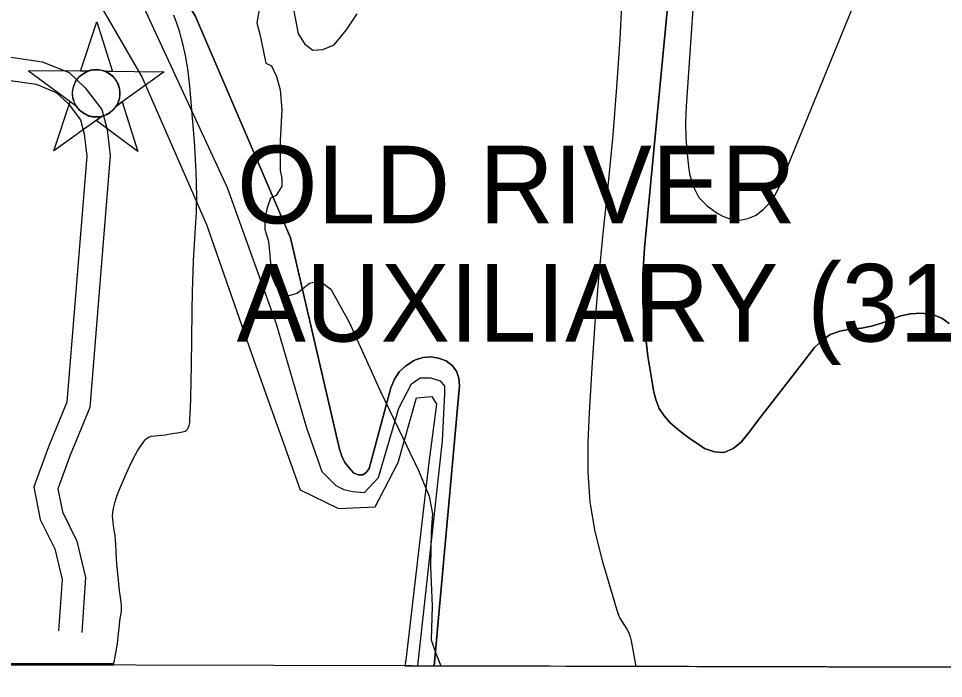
# Model space of a CAD drawing. Extents: x 3180038 to 3217926, y 922069 to 947485.
# Drawn here: x 3207872 to 3209065, y 927448 to 928299 of the extents above; entities that cross this region are included whole.
import ezdxf

# ---------------------------------------------------------------- set-up
doc = ezdxf.new("R2010")
doc.units = 0
for name, color, linetype in [('V-CHAN-NAID', 7, 'Continuous'), ('V-GRID-FRAM', 7, 'Continuous'), ('V-RIVR-EDGE', 7, 'Continuous'), ('V-ROAD-CNTR', 7, 'Continuous'), ('V-SITE-VEGE', 7, 'Continuous'), ('V-TOPO-DPTH', 7, 'Continuous'), ('V-TOPO-MINR', 7, 'Continuous'), ('V-TOPO-WATR', 7, 'Continuous')]:
    doc.layers.add(name, color=color, linetype=linetype)

msp = doc.modelspace()

# ---------------------------------------------------------------- linework, layer by layer
at = {"layer": 'V-CHAN-NAID'}
for points in [[(3207961.8, 928231.1), (3207952.2, 928231.2), (3207973.3, 928294.7), (3207993.5, 928230.9), (3207983.9, 928231), (3207982.4, 928231.6), (3207980.3, 928232.2), (3207978.2, 928232.6), (3207976.2, 928232.9), (3207975, 928233.1), (3207973.5, 928233.1), (3207971.8, 928233.1), (3207970.4, 928233.1), (3207968.5, 928232.9), (3207967.1, 928232.6), (3207965.4, 928232.3), (3207963.8, 928231.8), (3207962.8, 928231.5)], [(3207961.8, 928231.1), (3207885.3, 928231.7), (3207946.8, 928186.3), (3207945.7, 928188.2), (3207944.9, 928189.8), (3207944.1, 928191.8), (3207943.4, 928193.8), (3207943, 928195.2), (3207942.7, 928196.8), (3207942.4, 928198.2), (3207942.2, 928199.8), (3207942.1, 928201.6), (3207942.1, 928203.1), (3207942.2, 928205.2), (3207942.4, 928206.8), (3207942.8, 928209), (3207943.3, 928211), (3207943.9, 928212.9), (3207944.5, 928214.5), (3207945.3, 928216.1), (3207946.1, 928217.7), (3207947.1, 928219.4), (3207948.2, 928220.9), (3207949.2, 928222.1), (3207950.2, 928223.3), (3207951.5, 928224.6), (3207952.5, 928225.6), (3207954.3, 928227), (3207955.5, 928227.8), (3207957.2, 928228.9), (3207958.9, 928229.9), (3207960.3, 928230.5)], [(3207983.9, 928231), (3208060.4, 928230.4), (3207998.2, 928185.9), (3207999.1, 928187.4), (3208000.1, 928189.2), (3208000.8, 928190.8), (3208001.6, 928192.8), (3208002.1, 928194.6), (3208002.5, 928196.2), (3208002.9, 928198.2), (3208003.1, 928199.8), (3208003.2, 928202), (3208003.2, 928204.1), (3208003, 928206.3), (3208002.7, 928208), (3208002.2, 928210.3), (3208001.6, 928212.4), (3208000.8, 928214.4), (3208000.2, 928215.8), (3207999.2, 928217.8), (3207998.1, 928219.5), (3207996.9, 928221.2), (3207995.6, 928222.7), (3207994.4, 928224.1), (3207992.7, 928225.6), (3207991, 928227), (3207989.3, 928228.2), (3207987.4, 928229.3), (3207985.9, 928230.1)], [(3207980.2, 928173), (3207918, 928128.5), (3207939.1, 928192), (3207946.8, 928186.3), (3207947.5, 928185.3), (3207948.9, 928183.5), (3207950.1, 928182), (3207951.5, 928180.5), (3207952.9, 928179.3), (3207954.4, 928178.1), (3207955.8, 928177.1), (3207957.5, 928176.1), (3207959.2, 928175.2), (3207961, 928174.4), (3207962.4, 928173.8), (3207964, 928173.3), (3207966.3, 928172.7), (3207967.8, 928172.4), (3207969.8, 928172.2), (3207971.4, 928172.1), (3207973.2, 928172.1), (3207974.9, 928172.1), (3207976.6, 928172.3), (3207978.5, 928172.6)], [(3207998.2, 928185.9), (3208006, 928191.5), (3208026.3, 928127.7), (3207972.4, 928167.4), (3207980.2, 928173), (3207981.9, 928173.5), (3207983.5, 928174), (3207985.6, 928175), (3207987.4, 928175.8), (3207989.2, 928177), (3207991, 928178.2), (3207992.5, 928179.4), (3207993.8, 928180.6), (3207995.2, 928182), (3207996.4, 928183.4), (3207997.5, 928184.9)]]:
    msp.add_lwpolyline(points, close=True, dxfattribs=at)
msp.add_circle((3207972.7, 928202.6), 30.5, dxfattribs=at)
at = {"layer": 'V-GRID-FRAM'}
msp.add_lwpolyline([(3184312.7, 945707.9), (3215616.6, 945637.4), (3215583.5, 927448.1), (3184263.7, 927518.7), (3184312.7, 945707.9)], dxfattribs=at)
at = {"layer": 'V-RIVR-EDGE'}
msp.add_lwpolyline([(3208185.5, 928325.1), (3208179.9, 928293.7), (3208183.6, 928278.9), (3208188.1, 928258.1), (3208191.3, 928241.5), (3208198.7, 928238.2), (3208205.1, 928224.4), (3208209.7, 928207.3), (3208211.9, 928181.9), (3208210, 928141.7), (3208209.9, 928102.9), (3208212.2, 928092.7), (3208212.2, 928083), (3208204.7, 928071), (3208197.3, 928067.3), (3208193.2, 928054.9), (3208189.9, 928041), (3208189.9, 928027.2), (3208194.9, 928011.9), (3208196.7, 927993.9), (3208198.9, 927967.6), (3208203.5, 927956), (3208207.2, 927949.5), (3208220.1, 927941.7), (3208231.7, 927944.9), (3208247.9, 927957.8), (3208260.8, 927961), (3208275.1, 927950.3), (3208299, 927907.7), (3208339.4, 927818), (3208367.9, 927758.4), (3208388.2, 927716.3), (3208401.9, 927683), (3208406.5, 927660.4), (3208404.6, 927636.8), (3208403.6, 927593), (3208405.7, 927541.2), (3208404.7, 927497.8), (3208410.2, 927481.6), (3208417.3, 927464.3)], dxfattribs=at)
at = {"layer": 'V-ROAD-CNTR'}
for points in [[(3207860.1, 928249.6), (3207902.9, 928243.4), (3207937.6, 928229.4), (3207958.6, 928209.8), (3207980.1, 928181.8), (3207986.6, 928155.8), (3207990.5, 928122.3), (3207964.4, 927797.5), (3207939.1, 927735.9), (3207923.2, 927692.7), (3207929, 927662.8), (3207947.8, 927625.4), (3207959, 927578.2), (3207953.9, 927507.5)], [(3207856.1, 928219.8), (3207895.1, 928214.2), (3207921.2, 928203.7), (3207936.3, 928189.5), (3207952.5, 928168.4), (3207957, 928150.4), (3207960.4, 928121.7), (3207934.9, 927804.6), (3207911.1, 927746.8), (3207892.1, 927695.2), (3207900.3, 927653), (3207919.4, 927615.1), (3207928.7, 927575.7), (3207923.9, 927509.7)]]:
    msp.add_lwpolyline(points, dxfattribs=at)
at = {"layer": 'V-SITE-VEGE'}
for p, q in [((3208076.4, 928293.9), (3208072.8, 928303.5)), ((3208078.8, 928286.7), (3208076.4, 928293.9)), ((3208080.5, 928281.3), (3208078.8, 928286.7)), ((3208082.8, 928273), (3208080.5, 928281.3)), ((3208084.8, 928264.5), (3208082.8, 928273)), ((3208087.6, 928251.4), (3208084.8, 928264.5)), ((3208089.5, 928241.6), (3208087.6, 928251.4)), ((3208090.7, 928234.2), (3208089.5, 928241.6)), ((3208092.2, 928223), (3208090.7, 928234.2)), ((3208093.4, 928211.8), (3208092.2, 928223)), ((3208097, 928171.1), (3208093.4, 928211.8)), ((3208099.4, 928140.5), (3208097, 928171.1)), ((3208100.9, 928117.6), (3208099.4, 928140.5)), ((3208101.6, 928100.4), (3208100.9, 928117.6)), ((3208102, 928087.5), (3208101.6, 928100.4)), ((3208102.2, 928068.1), (3208102, 928087.5)), ((3208102.1, 928058.5), (3208102.2, 928068.1)), ((3208101.8, 928048.8), (3208102.1, 928058.5)), ((3208100.9, 928029.7), (3208101.8, 928048.8)), ((3208098.3, 927986.7), (3208100.9, 928029.7)), ((3208097.7, 927972.3), (3208098.3, 927986.7)), ((3208096.9, 927947), (3208097.7, 927972.3)), ((3208096.2, 927921.7), (3208096.9, 927947)), ((3208095.9, 927886.2), (3208096.2, 927921.7)), ((3208095.6, 927850.7), (3208095.9, 927886.2)), ((3208095.3, 927833.3), (3208095.6, 927850.7)), ((3208094.5, 927807.3), (3208095.3, 927833.3)), ((3208093.5, 927781.3), (3208094.5, 927807.3)), ((3208092.5, 927774.5), (3208092.9, 927776.1)), ((3208092.9, 927776.1), (3208093.3, 927778.3)), ((3208093.3, 927778.3), (3208093.5, 927781.3)), ((3208061.4, 927762.4), (3208070.6, 927763.8)), ((3208070.6, 927763.8), (3208079.8, 927765.4)), ((3208079.8, 927765.4), (3208085.9, 927766.7)), ((3208085.9, 927766.7), (3208087.3, 927767.2)), ((3208087.3, 927767.2), (3208088.6, 927768)), ((3208088.6, 927768), (3208089.3, 927768.6)), ((3208089.3, 927768.6), (3208090.2, 927769.7)), ((3208090.2, 927769.7), (3208091.5, 927772.1)), ((3208091.5, 927772.1), (3208092.5, 927774.5)), ((3208029.3, 927746.8), (3208033.5, 927752.7)), ((3208033.5, 927752.7), (3208035.8, 927755.9)), ((3208035.8, 927755.9), (3208037.2, 927757.3)), ((3208037.2, 927757.3), (3208038.7, 927758.6)), ((3208038.7, 927758.6), (3208039.9, 927759.2)), ((3208039.9, 927759.2), (3208041.5, 927759.9)), ((3208041.5, 927759.9), (3208043.7, 927760.4)), ((3208043.7, 927760.4), (3208048.1, 927761.1)), ((3208048.1, 927761.1), (3208061.4, 927762.4)), ((3208023.4, 927736.9), (3208026, 927741.6)), ((3208026, 927741.6), (3208029.3, 927746.8)), ((3208016.1, 927722.5), (3208019.1, 927728.7)), ((3208019.1, 927728.7), (3208023.4, 927736.9)), ((3208011.8, 927713), (3208016.1, 927722.5)), ((3208002.3, 927691), (3208011.8, 927713)), ((3207997.8, 927678.8), (3207999.2, 927683)), ((3207999.2, 927683), (3208002.3, 927691)), ((3207994.5, 927665.3), (3207995.2, 927669.3)), ((3207995.2, 927669.3), (3207996.5, 927674.6)), ((3207996.5, 927674.6), (3207997.8, 927678.8)), ((3207993.8, 927657.8), (3207994.1, 927662.3)), ((3207993.9, 927653.4), (3207993.8, 927657.8)), ((3207994.1, 927662.3), (3207994.5, 927665.3)), ((3207994.3, 927649.3), (3207993.9, 927653.4)), ((3207995.2, 927642.2), (3207994.3, 927649.3)), ((3207996.9, 927631.6), (3207995.2, 927642.2)), ((3207997.6, 927626.3), (3207996.9, 927631.6)), ((3207998.1, 927621), (3207997.6, 927626.3)), ((3207998.9, 927602.5), (3207998.1, 927621)), ((3207999.3, 927596.3), (3207998.9, 927602.5)), ((3208002.7, 927561.4), (3207999.3, 927596.3)), ((3208004.8, 927546.5), (3208002.7, 927561.4)), ((3208005.2, 927542.1), (3208004.8, 927546.5)), ((3208005.1, 927534.6), (3208005.3, 927537.6)), ((3208005.3, 927537.6), (3208005.2, 927542.1)), ((3207999.9, 927493.6), (3208003.7, 927525.6)), ((3208003.7, 927525.6), (3208005.1, 927534.6)), ((3207998.3, 927483), (3207999.9, 927493.6)), ((3207995.8, 927469.7), (3207998.3, 927483)), ((3204278.8, 927473.6), (3207994.8, 927465.2)), ((3207995.1, 927466.9), (3204284.3, 927476.1)), ((3204284.3, 927476.1), (3207995.1, 927466.9)), ((3207994.8, 927465.2), (3207995.1, 927466.9)), ((3207995.1, 927466.9), (3207995.8, 927469.7))]:
    msp.add_line(p, q, dxfattribs=at)
at = {"layer": 'V-TOPO-DPTH'}
for points in [[(3207836.9, 928592.6), (3207918.2, 928546), (3207984.9, 928487.8), (3208028.3, 928426.7), (3208100.7, 928301.6), (3208223.2, 928016.2)], [(3208223.2, 928016.2), (3208100.7, 928301.6), (3208028.3, 928426.7), (3207984.9, 928487.8), (3207918.2, 928546), (3207836.9, 928592.6)], [(3207782.7, 928527.6), (3207879.6, 928470.3), (3207950.8, 928363.5), (3208031.9, 928223.1), (3208114.9, 928033.3), (3208176.2, 927857.3), (3208235.5, 927691.2), (3208285, 927667.5), (3208332.4, 927669.5), (3208362.1, 927726.8), (3208385.8, 927809.9), (3208405.6, 927811.8), (3208411.5, 927801.9), (3208401.6, 927726.8), (3208372, 927471.7), (3208370.7, 927464.4)], [(3209072.5, 927905.9), (3209063, 927912.9), (3209051.1, 927917.6), (3209049.2, 927918), (3209036, 927919), (3209023, 927918.5), (3209010.3, 927915.6), (3208997.9, 927911.1), (3208985.4, 927906.2), (3208972.6, 927902.2), (3208959.5, 927899.8), (3208946.1, 927898.4), (3208944.9, 927898.4), (3208931.6, 927896), (3208919.4, 927891.6), (3208908.7, 927884.1), (3208899.1, 927874.7), (3208874.4, 927843), (3208859.4, 927823.7), (3208844.5, 927804.4), (3208829.5, 927785.1), (3208814.6, 927765.8), (3208804.6, 927753), (3208793.9, 927744.5), (3208782.5, 927739.7), (3208770.2, 927740.4), (3208757.3, 927744.8), (3208749.7, 927749.7), (3208740, 927756.3), (3208730.5, 927763.2), (3208721.4, 927770.6), (3208712.6, 927778.3), (3208705.1, 927786.9), (3208698.8, 927796.2), (3208694.6, 927806.5), (3208691.6, 927817.5), (3208684.2, 927863.7), (3208680, 927898.5), (3208677.6, 927933.3), (3208677.8, 927968.2), (3208679.8, 928003.2), (3208721.3, 928439)], [(3209072.5, 927905.9), (3209063, 927912.9), (3209051.1, 927917.6), (3209049.2, 927918), (3209036, 927919), (3209023, 927918.5), (3209010.3, 927915.6), (3208997.9, 927911.1), (3208985.4, 927906.2), (3208972.6, 927902.2), (3208959.5, 927899.8), (3208946.1, 927898.4), (3208944.9, 927898.4), (3208931.6, 927896), (3208919.4, 927891.6), (3208908.7, 927884.1), (3208899.1, 927874.7), (3208874.4, 927843), (3208859.4, 927823.7), (3208844.5, 927804.4), (3208829.5, 927785.1), (3208814.6, 927765.8), (3208804.6, 927753), (3208793.9, 927744.5), (3208782.5, 927739.7), (3208770.2, 927740.4), (3208757.3, 927744.8), (3208749.7, 927749.7), (3208740, 927756.3), (3208730.5, 927763.2), (3208721.4, 927770.6), (3208712.6, 927778.3), (3208705.1, 927786.9), (3208698.8, 927796.2), (3208694.6, 927806.5), (3208691.6, 927817.5), (3208684.2, 927863.7), (3208680, 927898.5), (3208677.6, 927933.3), (3208677.8, 927968.2), (3208679.8, 928003.2), (3208721.3, 928439)], [(3208223.2, 928016.2), (3208286.4, 927743.7), (3208289.3, 927734.9), (3208293.3, 927726.8), (3208298.7, 927719.6), (3208305.1, 927712.9), (3208311.1, 927710.7), (3208316.5, 927710.6), (3208320.8, 927713.7), (3208324.5, 927718.9), (3208352.7, 927823.1), (3208357.3, 927834), (3208363.4, 927843.6), (3208371.9, 927851.3), (3208381.9, 927857.7), (3208384.5, 927858.9), (3208394.4, 927861.9), (3208404.3, 927863), (3208414.1, 927861.3), (3208423.9, 927857.8), (3208431.7, 927851.5), (3208437.5, 927844.2), (3208440.3, 927835.3), (3208441.3, 927825.4), (3208408.3, 927464.3), (3209086.2, 927462.8)], [(3208370.7, 927464.4), (3208408.3, 927464.3), (3208441.3, 927825.4), (3208440.3, 927835.3), (3208437.5, 927844.2), (3208431.7, 927851.5), (3208423.9, 927857.8), (3208414.1, 927861.3), (3208404.3, 927863), (3208394.4, 927861.9), (3208384.5, 927858.9), (3208381.9, 927857.7), (3208371.9, 927851.3), (3208363.4, 927843.6), (3208357.3, 927834), (3208352.7, 927823.1), (3208324.5, 927718.9), (3208320.8, 927713.7), (3208316.5, 927710.6), (3208311.1, 927710.7), (3208305.1, 927712.9), (3208298.7, 927719.6), (3208293.3, 927726.8), (3208289.3, 927734.9), (3208286.4, 927743.7), (3208223.2, 928016.2)]]:
    msp.add_lwpolyline(points, dxfattribs=at)
at = {"layer": 'V-TOPO-MINR'}
for points in [[(3207812, 928561), (3207917.6, 928491.2), (3208004, 928378.6), (3208141.5, 928081), (3208204.9, 927905.6), (3208243.7, 927771.2), (3208263.6, 927714.9), (3208281.6, 927696.8), (3208292.1, 927692), (3208303.5, 927689.1), (3208318.8, 927688.1), (3208336.9, 927707.1), (3208362.8, 927796.6), (3208379.1, 927828), (3208390.6, 927835.6), (3208403.9, 927835.6), (3208416.3, 927831.7), (3208422, 927825.1), (3208421.9, 927815.5), (3208418.9, 927754.6), (3208387.2, 927464.3)], [(3207782.7, 928527.6), (3207879.6, 928470.3), (3207950.8, 928363.5), (3208031.9, 928223.1), (3208114.9, 928033.3), (3208176.2, 927857.3), (3208235.5, 927691.2), (3208285, 927667.5), (3208332.4, 927669.5), (3208362.1, 927726.8), (3208385.8, 927809.9), (3208405.6, 927811.8), (3208411.5, 927801.9), (3208401.6, 927726.8), (3208372, 927471.7), (3208370.7, 927464.4)], [(3208192.5, 928491.3), (3208233.1, 928279.4), (3208241.7, 928266.1), (3208252, 928258.4), (3208264.8, 928259), (3208279.4, 928265.1), (3208295.6, 928284.4), (3208309.4, 928305.1)], [(3208721.3, 928439), (3208679.8, 928003.2), (3208677.8, 927968.2), (3208677.6, 927933.3), (3208680, 927898.5), (3208684.2, 927863.7), (3208691.6, 927817.5), (3208694.6, 927806.5), (3208698.8, 927796.2), (3208705.1, 927786.9), (3208712.6, 927778.3), (3208721.4, 927770.6), (3208730.5, 927763.2), (3208740, 927756.3), (3208749.7, 927749.7), (3208757.3, 927744.8), (3208770.2, 927740.4), (3208782.5, 927739.7), (3208793.9, 927744.5), (3208804.6, 927753), (3208814.6, 927765.8), (3208829.5, 927785.1), (3208844.5, 927804.4), (3208859.4, 927823.7), (3208874.4, 927843), (3208899.1, 927874.7), (3208908.7, 927884.1), (3208919.4, 927891.6), (3208931.6, 927896), (3208944.9, 927898.4), (3208946.1, 927898.4), (3208959.5, 927899.8), (3208972.6, 927902.2), (3208985.4, 927906.2), (3208997.9, 927911.1), (3209010.3, 927915.6), (3209023, 927918.5), (3209036, 927919), (3209049.2, 927918), (3209051.1, 927917.6), (3209063, 927912.9), (3209072.5, 927905.9)], [(3208748.7, 928405.9), (3208733.5, 928185.8), (3208732.8, 928165.3), (3208733, 928144.9), (3208734.6, 928124.6), (3208737.1, 928104.3), (3208738.3, 928097), (3208743, 928081.9), (3208750, 928068.4), (3208760.5, 928057.4), (3208773.3, 928048), (3208781.5, 928043.7), (3208792.2, 928040.1), (3208802.8, 928038.9), (3208813.2, 928041.1), (3208823.6, 928045.5), (3208832.9, 928052.9), (3208841.2, 928061.2), (3208847.8, 928070.9), (3208853.3, 928081.4), (3208977, 928383.3)], [(3208651, 928334.5), (3208647.8, 928272.6), (3208643.8, 928210.6), (3208638.7, 928148.8), (3208632.8, 928087), (3208626, 928021.8), (3208620.5, 927964.1), (3208615.6, 927906.3), (3208611.7, 927848.5), (3208608.4, 927790.6), (3208606.6, 927752.7), (3208606.7, 927714), (3208609.4, 927675.6), (3208615.9, 927637.7), (3208625, 927600.1), (3208644.1, 927536.1), (3208645.9, 927530.9), (3208648.1, 927525.8), (3208650.9, 927521), (3208654, 927516.5), (3208657, 927511.9), (3208659.6, 927507), (3208661.4, 927501.9), (3208662.7, 927496.6), (3208668.4, 927463.7)]]:
    msp.add_lwpolyline(points, dxfattribs=at)
at = {"layer": 'V-TOPO-WATR'}
for points in [[(3207836.9, 928592.6), (3207918.2, 928546), (3207984.9, 928487.8), (3208028.3, 928426.7), (3208100.7, 928301.6), (3208223.2, 928016.2)], [(3208223.2, 928016.2), (3208286.4, 927743.7), (3208289.3, 927734.9), (3208293.3, 927726.8), (3208298.7, 927719.6), (3208305.1, 927712.9), (3208311.1, 927710.7), (3208316.5, 927710.6), (3208320.8, 927713.7), (3208324.5, 927718.9), (3208352.7, 927823.1), (3208357.3, 927834), (3208363.4, 927843.6), (3208371.9, 927851.3), (3208381.9, 927857.7), (3208384.5, 927858.9), (3208394.4, 927861.9), (3208404.3, 927863), (3208414.1, 927861.3), (3208423.9, 927857.8), (3208431.7, 927851.5), (3208437.5, 927844.2), (3208440.3, 927835.3), (3208441.3, 927825.4), (3208408.3, 927464.3)]]:
    msp.add_lwpolyline(points, dxfattribs=at)

# ---------------------------------------------------------------- texts
at = {"layer": 'V-CHAN-NAID'}
for s, p in [('OLD RIVER', (3208154.2, 928035)), ('AUXILIARY (311.5)', (3208153.8, 927882.6))]:
    msp.add_text(s, height=100, dxfattribs=at).set_placement(p)

doc.saveas('drawing.dxf')
